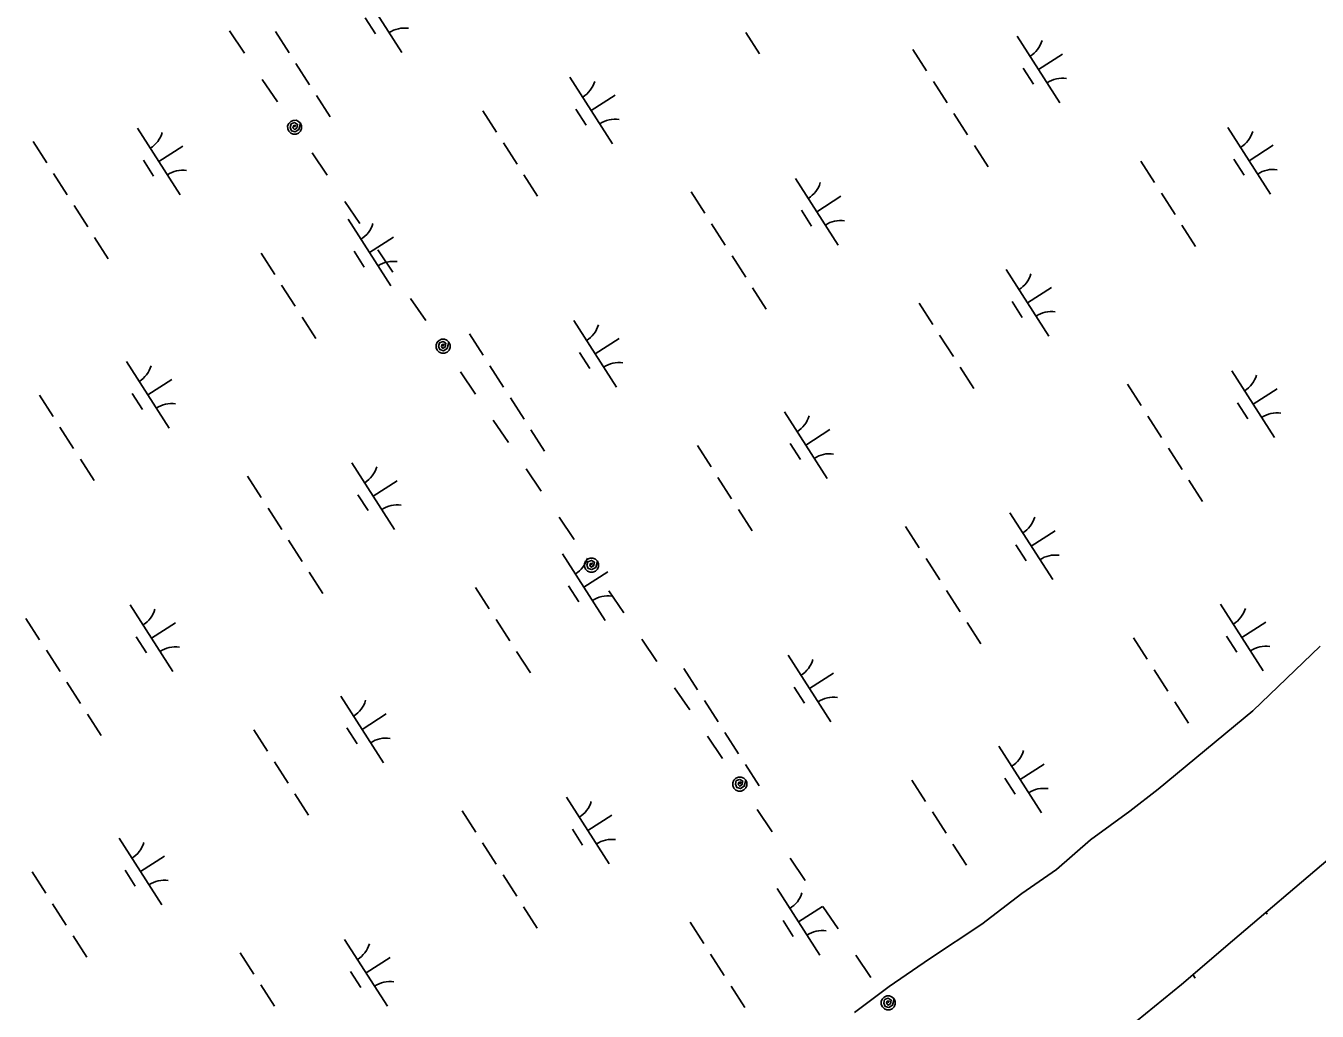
# Model space of a CAD drawing. Extents: x 3962991 to 3983549, y 181631 to 204078.
# Drawn here: x 3970080 to 3970895, y 198115 to 198737 of the extents above; entities that cross this region are included whole.
import ezdxf

# ---------------------------------------------------------------- set-up
doc = ezdxf.new("R2010")
doc.units = 0
doc.layers.add('V-UTIL-LINE', color=7, linetype='Continuous')
doc.layers.add('V-WETL-SWMP', color=7, linetype='Continuous')

msp = doc.modelspace()

# ---------------------------------------------------------------- linework, layer by layer
at = {"layer": 'V-UTIL-LINE'}
for points in [[(3970208.53, 198733.54), (3970218.07, 198719.46)], [(3970229.29, 198702.91), (3970238.83, 198688.84)], [(3970249.77, 198672.7), (3970250.29, 198674.04), (3970249.16, 198673.76), (3970248.7, 198672.47), (3970249.65, 198671.35), (3970251.1, 198672.24), (3970251.6, 198674.53), (3970249.77, 198675.64), (3970247.47, 198674.86), (3970246.93, 198672.63), (3970247.75, 198670.55), (3970250.06, 198669.88), (3970252.43, 198671.29), (3970253.5, 198675.22), (3970252.25, 198676.45), (3970250.62, 198677.12), (3970248.86, 198677.1), (3970247.25, 198676.42), (3970246.01, 198675.17), (3970245.35, 198673.54), (3970245.36, 198671.79), (3970246.05, 198670.17), (3970247.3, 198668.94), (3970248.92, 198668.28), (3970250.68, 198668.29), (3970252.3, 198668.97), (3970253.53, 198670.22), (3970254.19, 198671.85), (3970254.18, 198673.6), (3970253.5, 198675.22)], [(3970260.72, 198656.56), (3970270.26, 198642.49)], [(3970281.48, 198625.93), (3970291.02, 198611.86)], [(3970302.24, 198595.31), (3970311.78, 198581.24)], [(3970323.01, 198564.68), (3970332.55, 198550.61)], [(3970343.48, 198534.47), (3970344, 198535.81), (3970342.87, 198535.53), (3970342.41, 198534.24), (3970343.36, 198533.13), (3970344.81, 198534.01), (3970345.31, 198536.3), (3970343.48, 198537.41), (3970341.18, 198536.63), (3970340.64, 198534.4), (3970341.46, 198532.33), (3970343.78, 198531.65), (3970346.14, 198533.06), (3970347.21, 198536.99), (3970345.96, 198538.23), (3970344.33, 198538.89), (3970342.58, 198538.88), (3970340.96, 198538.19), (3970339.72, 198536.94), (3970339.06, 198535.32), (3970339.08, 198533.56), (3970339.76, 198531.94), (3970341.01, 198530.71), (3970342.63, 198530.05), (3970344.39, 198530.06), (3970346.01, 198530.74), (3970347.24, 198531.99), (3970347.9, 198533.62), (3970347.89, 198535.38), (3970347.21, 198536.99)], [(3970354.43, 198518.33), (3970363.97, 198504.26)], [(3970375.2, 198487.71), (3970384.74, 198473.64)], [(3970395.96, 198457.08), (3970405.5, 198443.01)], [(3970416.72, 198426.46), (3970426.26, 198412.39)], [(3970437.2, 198396.24), (3970437.72, 198397.58), (3970436.59, 198397.3), (3970436.12, 198396.01), (3970437.07, 198394.9), (3970438.52, 198395.78), (3970439.02, 198398.07), (3970437.2, 198399.18), (3970434.89, 198398.4), (3970434.35, 198396.18), (3970435.17, 198394.1), (3970437.49, 198393.42), (3970439.85, 198394.83), (3970440.92, 198398.77), (3970439.67, 198400), (3970438.04, 198400.66), (3970436.29, 198400.65), (3970434.67, 198399.97), (3970433.44, 198398.72), (3970432.78, 198397.09), (3970432.79, 198395.33), (3970433.47, 198393.72), (3970434.72, 198392.48), (3970436.35, 198391.82), (3970438.1, 198391.83), (3970439.72, 198392.52), (3970440.95, 198393.77), (3970441.61, 198395.39), (3970441.6, 198397.15), (3970440.92, 198398.77)], [(3970448.15, 198380.11), (3970457.69, 198366.03)], [(3970468.91, 198349.48), (3970478.45, 198335.41)], [(3970489.67, 198318.86), (3970499.21, 198304.78)], [(3970510.43, 198288.23), (3970519.97, 198274.16)], [(3970530.91, 198258.01), (3970531.43, 198259.35), (3970530.3, 198259.08), (3970529.83, 198257.78), (3970530.78, 198256.67), (3970532.23, 198257.56), (3970532.73, 198259.85), (3970530.91, 198260.95), (3970528.6, 198260.17), (3970528.06, 198257.95), (3970528.88, 198255.87), (3970531.2, 198255.19), (3970533.56, 198256.6), (3970534.63, 198260.54), (3970533.38, 198261.77), (3970531.76, 198262.43), (3970530, 198262.42), (3970528.38, 198261.74), (3970527.15, 198260.49), (3970526.49, 198258.86), (3970526.5, 198257.1), (3970527.18, 198255.49), (3970528.43, 198254.25), (3970530.06, 198253.59), (3970531.81, 198253.6), (3970533.43, 198254.29), (3970534.67, 198255.54), (3970535.33, 198257.16), (3970535.31, 198258.92), (3970534.63, 198260.54)], [(3970541.86, 198241.88), (3970551.4, 198227.81)], [(3970562.62, 198211.25), (3970572.16, 198197.18)], [(3970583.39, 198180.63), (3970592.93, 198166.56)], [(3970604.15, 198150), (3970613.69, 198135.93)], [(3970624.62, 198119.79), (3970625.14, 198121.13), (3970624.01, 198120.85), (3970623.55, 198119.56), (3970624.5, 198118.44), (3970625.95, 198119.33), (3970626.44, 198121.62), (3970624.62, 198122.73), (3970622.32, 198121.95), (3970621.77, 198119.72), (3970622.6, 198117.64), (3970624.91, 198116.97), (3970627.28, 198118.37), (3970628.34, 198122.31), (3970627.09, 198123.54), (3970625.47, 198124.21), (3970623.71, 198124.19), (3970622.09, 198123.51), (3970620.86, 198122.26), (3970620.2, 198120.63), (3970620.21, 198118.88), (3970620.89, 198117.26), (3970622.14, 198116.03), (3970623.77, 198115.37), (3970625.53, 198115.38), (3970627.14, 198116.06), (3970628.38, 198117.31), (3970629.04, 198118.94), (3970629.03, 198120.69), (3970628.34, 198122.31)]]:
    msp.add_lwpolyline(points, dxfattribs=at)
at = {"layer": 'V-WETL-SWMP'}
for p, q in [((3970290.52, 198761.94), (3970317.5, 198719.85)), ((3970294.28, 198741.78), (3970300.75, 198731.68)), ((3970237.59, 198733.26), (3970246.22, 198719.79)), ((3970534.57, 198732.47), (3970543.21, 198719)), ((3970706.02, 198730.22), (3970733.01, 198688.13)), ((3970640.14, 198721.75), (3970648.78, 198708.28)), ((3970250.54, 198713.06), (3970259.18, 198699.59)), ((3970719.51, 198709.18), (3970734.67, 198718.89)), ((3970423.54, 198704.4), (3970450.53, 198662.31)), ((3970709.78, 198710.06), (3970716.26, 198699.96)), ((3970653.09, 198701.54), (3970661.73, 198688.07)), ((3970263.49, 198692.85), (3970272.13, 198679.38)), ((3970437.03, 198683.35), (3970452.19, 198693.07)), ((3970368.64, 198683.1), (3970377.27, 198669.63)), ((3970427.3, 198684.24), (3970433.78, 198674.14)), ((3970666.05, 198681.34), (3970674.68, 198667.87)), ((3970150.48, 198672.17), (3970177.47, 198630.08)), ((3970839.05, 198672.68), (3970866.03, 198630.59)), ((3970084.6, 198663.69), (3970093.24, 198650.22)), ((3970163.98, 198651.12), (3970179.13, 198660.84)), ((3970381.59, 198662.9), (3970390.22, 198649.43)), ((3970679, 198661.14), (3970687.63, 198647.67)), ((3970852.54, 198651.63), (3970867.69, 198661.35)), ((3970154.24, 198652.01), (3970160.72, 198641.91)), ((3970784.14, 198651.38), (3970792.78, 198637.91)), ((3970842.8, 198652.52), (3970849.28, 198642.42)), ((3970097.56, 198643.49), (3970106.19, 198630.02)), ((3970394.54, 198642.69), (3970403.18, 198629.23)), ((3970565.99, 198640.45), (3970592.97, 198598.36)), ((3970500.11, 198631.98), (3970508.74, 198618.51)), ((3970797.09, 198631.18), (3970805.73, 198617.71)), ((3970110.51, 198623.29), (3970119.15, 198609.82)), ((3970579.48, 198619.4), (3970594.64, 198629.12)), ((3970283.51, 198614.63), (3970310.49, 198572.53)), ((3970569.75, 198620.29), (3970576.23, 198610.19)), ((3970513.06, 198611.77), (3970521.7, 198598.3)), ((3970810.05, 198610.98), (3970818.68, 198597.51)), ((3970123.46, 198603.08), (3970132.1, 198589.61)), ((3970297, 198593.58), (3970312.15, 198603.3)), ((3970228.6, 198593.33), (3970237.24, 198579.86)), ((3970287.27, 198594.47), (3970293.74, 198584.37)), ((3970526.01, 198591.57), (3970534.65, 198578.1)), ((3970699.01, 198582.91), (3970726, 198540.81)), ((3970241.56, 198573.13), (3970250.19, 198559.66)), ((3970538.97, 198571.36), (3970547.6, 198557.89)), ((3970712.51, 198561.86), (3970727.66, 198571.58)), ((3970644.11, 198561.61), (3970652.74, 198548.14)), ((3970702.77, 198562.75), (3970709.25, 198552.65)), ((3970254.51, 198552.92), (3970263.14, 198539.45)), ((3970425.96, 198550.68), (3970452.94, 198508.58)), ((3970360.08, 198542.2), (3970368.71, 198528.73)), ((3970657.06, 198541.41), (3970665.7, 198527.94)), ((3970439.45, 198529.63), (3970454.6, 198539.34)), ((3970143.48, 198524.85), (3970170.46, 198482.76)), ((3970429.72, 198530.52), (3970436.19, 198520.41)), ((3970373.03, 198522), (3970381.67, 198508.53)), ((3970670.01, 198521.2), (3970678.65, 198507.73)), ((3970841.46, 198518.96), (3970868.45, 198476.86)), ((3970156.97, 198503.81), (3970172.12, 198513.52)), ((3970775.58, 198510.48), (3970784.22, 198497.01)), ((3970088.57, 198503.56), (3970097.21, 198490.09)), ((3970147.24, 198504.69), (3970153.71, 198494.59)), ((3970385.98, 198501.79), (3970394.62, 198488.32)), ((3970854.96, 198497.91), (3970870.11, 198507.62)), ((3970558.98, 198493.13), (3970585.97, 198451.04)), ((3970845.22, 198498.8), (3970851.7, 198488.7)), ((3970788.54, 198490.28), (3970797.17, 198476.81)), ((3970101.52, 198483.35), (3970110.16, 198469.88)), ((3970398.94, 198481.59), (3970407.57, 198468.12)), ((3970572.47, 198472.09), (3970587.63, 198481.8)), ((3970504.08, 198471.84), (3970512.71, 198458.37)), ((3970562.74, 198472.97), (3970569.22, 198462.87)), ((3970801.49, 198470.07), (3970810.12, 198456.6)), ((3970114.48, 198463.15), (3970123.11, 198449.68)), ((3970285.93, 198460.9), (3970312.91, 198418.81)), ((3970220.05, 198452.43), (3970228.68, 198438.96)), ((3970517.03, 198451.63), (3970525.67, 198438.16)), ((3970299.42, 198439.86), (3970314.57, 198449.57)), ((3970814.44, 198449.87), (3970823.08, 198436.4)), ((3970289.69, 198440.74), (3970296.16, 198430.64)), ((3970233, 198432.22), (3970241.63, 198418.75)), ((3970529.98, 198431.43), (3970538.62, 198417.96)), ((3970701.43, 198429.18), (3970728.42, 198387.09)), ((3970635.55, 198420.71), (3970644.19, 198407.24)), ((3970245.95, 198412.02), (3970254.59, 198398.55)), ((3970714.92, 198408.14), (3970730.08, 198417.85)), ((3970418.95, 198403.36), (3970445.94, 198361.27)), ((3970705.19, 198409.02), (3970711.67, 198398.92)), ((3970648.5, 198400.5), (3970657.14, 198387.03)), ((3970258.9, 198391.81), (3970267.54, 198378.34)), ((3970432.44, 198382.31), (3970447.6, 198392.03)), ((3970364.05, 198382.06), (3970372.68, 198368.59)), ((3970422.71, 198383.2), (3970429.19, 198373.1)), ((3970661.46, 198380.3), (3970670.09, 198366.83)), ((3970145.89, 198371.13), (3970172.88, 198329.04)), ((3970834.46, 198371.64), (3970861.44, 198329.55)), ((3970080.01, 198362.65), (3970088.65, 198349.18)), ((3970377, 198361.86), (3970385.63, 198348.39)), ((3970159.39, 198350.08), (3970174.54, 198359.8)), ((3970674.41, 198360.1), (3970683.04, 198346.63)), ((3970847.95, 198350.59), (3970863.1, 198360.31)), ((3970149.65, 198350.97), (3970156.13, 198340.87)), ((3970779.55, 198350.34), (3970788.19, 198336.87)), ((3970838.21, 198351.48), (3970844.69, 198341.38)), ((3970092.97, 198342.45), (3970101.6, 198328.98)), ((3970389.95, 198341.65), (3970398.59, 198328.19)), ((3970561.4, 198339.41), (3970588.38, 198297.32)), ((3970854.86, 198304.25), (3970897.37, 198345.09)), ((3970495.52, 198330.94), (3970504.15, 198317.47)), ((3970792.5, 198330.14), (3970801.14, 198316.67)), ((3970105.92, 198322.25), (3970114.56, 198308.78)), ((3970574.89, 198318.36), (3970590.05, 198328.08)), ((3970278.92, 198313.59), (3970305.9, 198271.49)), ((3970565.16, 198319.25), (3970571.64, 198309.15)), ((3970508.47, 198310.73), (3970517.11, 198297.26)), ((3970805.46, 198309.94), (3970814.09, 198296.47)), ((3970118.87, 198302.04), (3970127.51, 198288.57)), ((3970292.41, 198292.54), (3970307.56, 198302.26)), ((3970794.94, 198254.81), (3970854.86, 198304.25)), ((3970224.01, 198292.29), (3970232.65, 198278.82)), ((3970282.68, 198293.43), (3970289.15, 198283.33)), ((3970521.42, 198290.53), (3970530.06, 198277.06)), ((3970694.42, 198281.87), (3970721.41, 198239.77)), ((3970236.97, 198272.09), (3970245.6, 198258.62)), ((3970534.38, 198270.32), (3970543.01, 198256.85)), ((3970707.92, 198260.82), (3970723.07, 198270.54)), ((3970639.52, 198260.57), (3970648.15, 198247.1)), ((3970698.18, 198261.71), (3970704.66, 198251.61)), ((3970249.92, 198251.88), (3970258.55, 198238.41)), ((3970421.37, 198249.64), (3970448.35, 198207.54)), ((3970777.06, 198240.92), (3970794.94, 198254.81)), ((3970355.49, 198241.16), (3970364.12, 198227.69)), ((3970652.47, 198240.37), (3970661.11, 198226.9)), ((3970752.23, 198222.76), (3970777.06, 198240.92)), ((3970434.86, 198228.59), (3970450.01, 198238.3)), ((3970138.89, 198223.81), (3970165.87, 198181.72)), ((3970425.13, 198229.48), (3970431.6, 198219.37)), ((3970368.44, 198220.96), (3970377.08, 198207.49)), ((3970665.42, 198220.16), (3970674.06, 198206.69)), ((3970730.94, 198204.1), (3970752.23, 198222.76)), ((3970152.38, 198202.77), (3970167.53, 198212.48)), ((3970841.92, 198159.09), (3970902.39, 198210.3)), ((3970083.98, 198202.52), (3970092.62, 198189.05)), ((3970142.65, 198203.65), (3970149.12, 198193.55)), ((3970381.39, 198200.75), (3970390.03, 198187.28)), ((3970708.98, 198188.94), (3970730.94, 198204.1)), ((3970554.39, 198192.09), (3970581.38, 198150)), ((3970096.93, 198182.31), (3970105.57, 198168.84)), ((3970683.6, 198169.6), (3970708.98, 198188.94)), ((3970394.35, 198180.55), (3970402.98, 198167.08)), ((3970567.88, 198171.05), (3970583.04, 198180.76)), ((3970863.09, 198177.02), (3970863.86, 198175.82)), ((3970499.49, 198170.8), (3970508.12, 198157.33)), ((3970558.15, 198171.93), (3970564.63, 198161.83)), ((3970650.64, 198147.75), (3970683.6, 198169.6)), ((3970109.89, 198162.11), (3970118.52, 198148.64)), ((3970281.34, 198159.86), (3970308.32, 198117.77)), ((3970809.68, 198131.38), (3970841.92, 198159.09)), ((3970215.46, 198151.39), (3970224.09, 198137.92)), ((3970512.44, 198150.59), (3970521.08, 198137.12)), ((3970294.83, 198138.82), (3970309.98, 198148.53)), ((3970625.21, 198130.17), (3970650.64, 198147.75)), ((3970285.1, 198139.7), (3970291.57, 198129.6)), ((3970817, 198137.67), (3970818.49, 198135.36)), ((3970228.41, 198131.18), (3970237.04, 198117.71)), ((3970525.39, 198130.39), (3970534.03, 198116.92)), ((3970603.28, 198113.84), (3970625.21, 198130.17)), ((3970775.68, 198103.64), (3970809.68, 198131.38))]:
    msp.add_line(p, q, dxfattribs=at)
for centre, start, end in [((3970319.12, 198717.77), 81.89186, 123.43552), ((3970704.81, 198732.56), 301.89187, 343.43553), ((3970422.33, 198706.74), 301.89187, 343.43553), ((3970734.62, 198686.05), 81.89186, 123.43552), ((3970452.14, 198660.23), 81.89186, 123.43552), ((3970149.27, 198674.5), 301.89187, 343.43553), ((3970837.83, 198675.02), 301.89187, 343.43553), ((3970179.08, 198628), 81.89186, 123.43552), ((3970867.65, 198628.51), 81.89186, 123.43552), ((3970564.77, 198642.78), 301.89187, 343.43553), ((3970282.29, 198616.96), 301.89187, 343.43553), ((3970594.59, 198596.28), 81.89186, 123.43552), ((3970312.11, 198570.46), 81.89186, 123.43552), ((3970697.8, 198585.24), 301.89187, 343.43553), ((3970727.61, 198538.74), 81.89186, 123.43552), ((3970424.74, 198553.01), 301.89187, 343.43553), ((3970142.26, 198527.19), 301.89187, 343.43553), ((3970454.56, 198506.5), 81.89186, 123.43552), ((3970840.25, 198521.29), 301.89187, 343.43553), ((3970172.08, 198480.68), 81.89186, 123.43552), ((3970870.06, 198474.79), 81.89186, 123.43552), ((3970557.77, 198495.47), 301.89187, 343.43553), ((3970587.58, 198448.96), 81.89186, 123.43552), ((3970284.71, 198463.24), 301.89187, 343.43553), ((3970314.53, 198416.73), 81.89186, 123.43552), ((3970700.22, 198431.52), 301.89187, 343.43553), ((3970730.03, 198385.01), 81.89186, 123.43552), ((3970417.74, 198405.7), 301.89187, 343.43553), ((3970447.55, 198359.19), 81.89186, 123.43552), ((3970144.68, 198373.46), 301.89187, 343.43553), ((3970833.24, 198373.98), 301.89187, 343.43553), ((3970174.49, 198326.96), 81.89186, 123.43552), ((3970863.06, 198327.47), 81.89186, 123.43552), ((3970560.18, 198341.74), 301.89187, 343.43553), ((3970590, 198295.24), 81.89186, 123.43552), ((3970277.7, 198315.92), 301.89187, 343.43553), ((3970307.52, 198269.42), 81.89186, 123.43552), ((3970693.21, 198284.2), 301.89187, 343.43553), ((3970723.02, 198237.7), 81.89186, 123.43552), ((3970420.15, 198251.97), 301.89187, 343.43553), ((3970449.97, 198205.46), 81.89186, 123.43552), ((3970137.67, 198226.15), 301.89187, 343.43553), ((3970167.49, 198179.64), 81.89186, 123.43552), ((3970553.18, 198194.43), 301.89187, 343.43553), ((3970582.99, 198147.92), 81.89186, 123.43552), ((3970280.12, 198162.2), 301.89187, 343.43553), ((3970309.94, 198115.69), 81.89186, 123.43552)]:
    msp.add_arc(centre, 17.62, start, end, dxfattribs=at)

doc.saveas('drawing.dxf')
